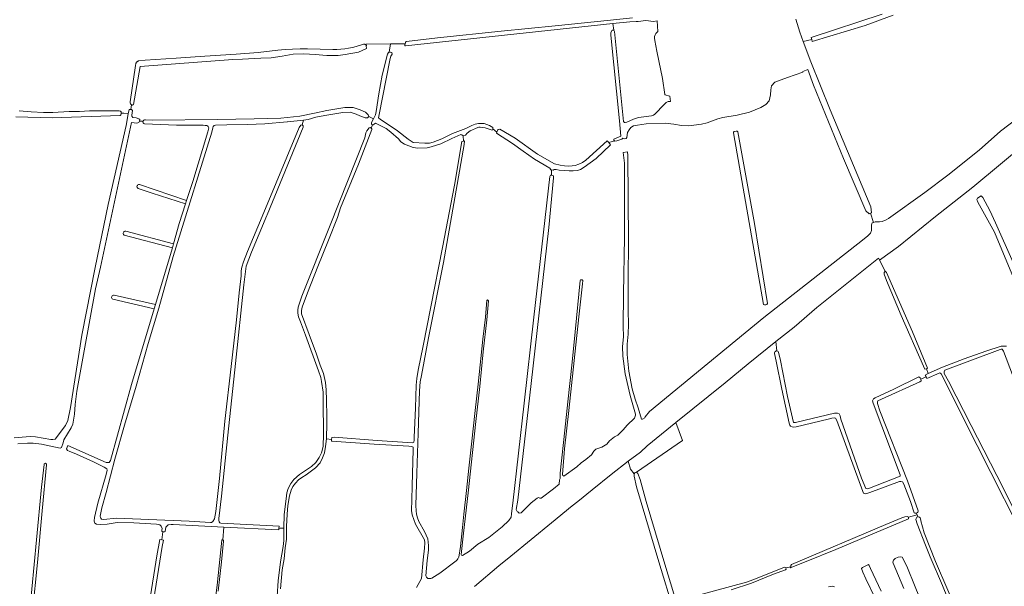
# Model space of a CAD drawing. Header units: metres. Extents: x 209813 to 223847, y 571801 to 587119.
# Tile 629 of 656: x 220606 to 221369, y 580686 to 581125. Entities that reach past the tile are written whole.
import ezdxf

# ---------------------------------------------------------------- set-up
doc = ezdxf.new("R2010")
doc.units = ezdxf.units.M
for name, color, linetype, lineweight in [('B-RO-GR-BEPLANTING_CULTUUR_BOSPLANTSOEN-GV', 8, 'Continuous', 0), ('B-RO-GR-GRAS-GV', 8, 'Continuous', 0), ('B-RO-OG-TERREIN_CULTUURSCHEIDING-GV', 8, 'Continuous', 0), ('B-RO-OG-WATER_GREPPEL-GV', 8, 'Continuous', 0)]:
    doc.layers.add(name, color=color, linetype=linetype, lineweight=lineweight)

msp = doc.modelspace()

# ---------------------------------------------------------------- linework, layer by layer
at = {"layer": 'B-RO-GR-BEPLANTING_CULTUUR_BOSPLANTSOEN-GV', "flags": 128}
for points in [[(221302.058, 580739.543), (221301.572, 580741.236), (221295.035, 580739.381), (221294.912, 580738.14), (221268.467, 580726.984), (221238.518, 580714.407), (221215.579, 580704.963), (221203.272, 580700.188), (221203.739, 580701.023), (221199.979, 580700.238), (221200.233, 580699.225), (221199.68, 580698.651), (221190.443, 580695.186), (221173.384, 580688.217), (221157.579, 580683.06)], [(221375.109, 580594.061), (221364.17, 580609.239), (221355.688, 580620.01), (221347.036, 580631.186), (221340.398, 580641.194), (221334.758, 580653.681), (221329.097, 580667.409), (221321.275, 580686.611), (221311.768, 580708.77), (221308.069, 580717.633), (221301.618, 580734.342), (221300.695, 580737.67)], [(221291.403, 580684.214), (221282.941, 580703.686), (221282.888, 580704.554), (221282.981, 580705.423), (221283.417, 580706.2), (221284.541, 580707.337), (221286.896, 580708.508), (221288.634, 580708.812), (221289.972, 580708.429), (221292.239, 580704.099), (221294.179, 580700.158), (221299.466, 580686.779), (221307.433, 580667.691)], [(221269.357, 580676.196), (221261.916, 580691.64), (221259.609, 580696.854), (221258.588, 580699.778), (221259.199, 580700.525), (221263.835, 580702.749), (221264.552, 580701.907), (221265.375, 580699.648), (221273.842, 580681.973)], [(221233.046, 580685.501), (221236.113, 580686.056), (221237.495, 580685.44)]]:
    msp.add_lwpolyline(points, dxfattribs=at)
at = {"layer": 'B-RO-GR-BEPLANTING_CULTUUR_BOSPLANTSOEN-GV'}
msp.add_lwpolyline([(221300.695, 580737.67, -0.3653473), (221302.058, 580739.543)], format="xyb", dxfattribs=at)
at = {"layer": 'B-RO-GR-GRAS-GV', "flags": 128}
for points in [[(221283.032, 581128.054), (221261.324, 581120.176), (221220.373, 581107.716), (221219.939, 581109.192), (221213.419, 581107.79), (221219.338, 581092.029), (221234.327, 581054.793), (221265.834, 580979.695), (221266.271, 580975.176), (221265.436, 580974.847), (221267.855, 580967.644), (221269.033, 580968.214), (221272.516, 580968.159), (221274.608, 580968.452), (221277.564, 580969.588), (221279.514, 580970.762), (221307.676, 580990.762), (221325.321, 581004.349), (221349.707, 581023.572), (221366.248, 581038.427), (221384.418, 581052.277)], [(221219.939, 581109.192), (221219.481, 581110.75), (221274.561, 581129.025)], [(221067.051, 581030.906), (221066.57, 581031.369), (221066.745, 581032.033), (221072.129, 581034.482), (221071.133, 581046.304), (221064.329, 581112.71), (221064.405, 581114.722), (221065.28, 581116.419), (221066.597, 581116.479), (221065.857, 581121.653), (220905.291, 581104.286), (220905.018, 581104.468), (220904.765, 581104.759), (220904.768, 581105.556), (220904.877, 581105.7), (220905.107, 581105.912), (220904.479, 581105.9), (220893.592, 581105.902)], [(220905.107, 581105.912), (220905.199, 581106.828), (220905.237, 581107.018), (220905.31, 581107.196), (220905.482, 581107.431), (220905.711, 581107.604), (220905.889, 581107.68), (220906.078, 581107.721), (220930.087, 581110.513), (220979.279, 581115.696), (221021.201, 581119.982), (221063.989, 581124.172), (221081.162, 581125.95)], [(221207.671, 581125.02), (221210.833, 581114.869), (221213.419, 581107.79)], [(220605.924, 581053.951), (220615.366, 581053.271), (220624.685, 581052.759), (220632.132, 581052.788), (220644.697, 581053.536), (220652.625, 581053.602), (220660.452, 581054.065), (220675.242, 581054.165), (220683.421, 581054.081), (220684.508, 581053.788), (220684.889, 581053.316), (220685.07, 581052.718), (220685.026, 581052.144), (220687.07, 581052.135), (220690.473, 581051.799), (220691.103, 581055.005), (220691.342, 581055.093), (220692.466, 581055.148), (220693.07, 581058.644), (220692.599, 581058.879), (220692.175, 581059.358), (220691.993, 581060.065), (220691.97, 581061.027), (220696.014, 581089.127), (220696.387, 581090.79), (220696.507, 581091.083), (220696.656, 581091.363), (220696.833, 581091.626), (220697.036, 581091.869), (220697.26, 581092.088), (220697.511, 581092.287), (220697.778, 581092.458), (220698.061, 581092.6), (220698.357, 581092.713), (220698.663, 581092.795), (220703.486, 581093.314), (220727.62, 581094.866), (220749.738, 581096.43), (220773.969, 581097.887), (220791.17, 581099.336), (220806.374, 581101.104), (220812.098, 581101.586), (220817.826, 581101.912), (220823.575, 581102.082), (220829.319, 581102.095), (220849.067, 581101.568), (220852.111, 581101.6), (220855.149, 581101.779), (220858.177, 581102.106), (220861.181, 581102.579), (220864.161, 581103.199), (220867.107, 581103.962), (220872.766, 581105.699), (220873.032, 581105.743), (220873.301, 581105.747), (220873.568, 581105.711), (220873.828, 581105.636), (220874.072, 581105.524), (220874.298, 581105.377), (220874.499, 581105.198), (220874.672, 581104.991), (220874.79, 581104.383)], [(220880.454, 581047.823), (220882.03, 581051.04), (220882.641, 581053.662), (220884.488, 581067.119), (220887.202, 581081.63), (220891.373, 581097.983), (220892.158, 581099.352), (220892.481, 581099.357), (220893.592, 581105.902), (220874.728, 581105.661), (220874.967, 581104.472), (220874.79, 581104.383), (220875.155, 581102.414), (220868.923, 581099.526), (220858.515, 581097.587), (220853.106, 581096.912), (220844.22, 581096.94), (220835.195, 581097.636), (220826.398, 581098.206), (220818.219, 581097.955), (220809.692, 581096.394), (220801.148, 581095.146), (220793.155, 581094.789), (220778.922, 581094.078), (220771.598, 581093.84), (220699.6, 581088.502), (220694.587, 581058.959), (220694.122, 581058.589), (220693.741, 581058.535), (220693.07, 581058.644)], [(221488.257, 581111.631), (221441.156, 581073.186), (221389.164, 581031.862), (221344.783, 580994.848), (221315.943, 580972.226), (221287.236, 580948.943), (221272.568, 580938.435)], [(220892.481, 581099.357), (220893.744, 581099.377), (220894.722, 581099.159), (220894.815, 581097.99), (220893.86, 581096.393), (220893.341, 581094.626), (220884.522, 581049.951), (220884.445, 581048.534), (220885.561, 581047.479), (220899.029, 581038.581), (220907.348, 581032.072), (220911.161, 581029.593), (220920.293, 581029.104), (220923.776, 581029.089), (220926.807, 581029.684), (220933.281, 581032.455), (220941.686, 581036.437), (220952.114, 581040.399), (220956.726, 581042.688), (220959.218, 581043.664), (220961.769, 581044.243), (220966.212, 581044.219), (220968.166, 581043.594), (220970.43, 581042.57), (220972.855, 581041.106), (220972.866, 581040.084)], [(221221.34, 581073.817), (221216.912, 581086.008), (221212.99, 581084.444), (221213.074, 581083.966), (221201.091, 581079.792), (221191.446, 581076.224), (221188.912, 581073.517), (221188.151, 581070.217), (221188.005, 581066.389), (221186.932, 581061.787), (221184.412, 581058.86), (221180.516, 581056.643), (221171.744, 581052.902), (221162.109, 581050.663), (221151.051, 581049.002), (221147.264, 581047.92), (221138.971, 581044.687), (221134.686, 581043.733), (221124.671, 581042.449), (221119.119, 581042.748), (221113.179, 581043.785), (221106.346, 581044.373), (221091.808, 581043.962), (221084.875, 581043.065), (221081.999, 581042.32), (221079.922, 581041.261), (221078.582, 581039.45), (221077.342, 581037.35), (221076.666, 581033.412), (221076.107, 581032.535), (221075.073, 581032.421), (221073.711, 581032.889), (221072.727, 581032.103), (221069.019, 581030.774), (221067.515, 581030.529), (221067.051, 581030.906), (221062.67, 581029.479), (221064.178, 581027.701), (221052.897, 581017.157), (221043.583, 581010.321), (221040.861, 581008.645), (221038.594, 581007.855), (221035.242, 581007.521), (221032.145, 581007.495), (221024.251, 581008.049), (221022.082, 581008.613), (221020.552, 581008.693), (221019.571, 581008.227), (221018.487, 581008.371)], [(221265.436, 580974.847), (221264.352, 580974.42), (221261.887, 580976.489), (221244.593, 581017.189), (221221.34, 581073.817)], [(220602.042, 580800.854), (220614.465, 580801.896), (220618.551, 580801.504), (220630.473, 580799.499), (220631.983, 580799.456), (220633.794, 580799.884), (220641.831, 580810.477), (220643.642, 580814.164), (220645.69, 580824.367), (220654.465, 580880.285), (220664.83, 580932.786), (220674.921, 580981.536), (220688.892, 581042.678), (220690.473, 581051.799)], [(220685.026, 581052.144), (220684.979, 581051.522), (220684.762, 581050.906), (220684.131, 581050.517), (220631.527, 581048.622), (220603.314, 581049.286)], [(220692.466, 581055.148), (220692.955, 581055.093), (220693.299, 581054.912), (220693.792, 581054.272), (220693.187, 581050.707), (220693.368, 581049.975), (220693.94, 581048.843), (220696.628, 581048.565), (220698.749, 581047.856), (220699.514, 581047.222), (220699.139, 581046.051)], [(220709.37, 581046.91), (220759.632, 581047.362), (220788.048, 581047.928), (220808.6, 581048.408), (220823.334, 581049.897), (220834.651, 581052.335), (220844.413, 581054.385), (220858.37, 581056.663), (220864.773, 581056.535), (220870.158, 581054.791), (220874.227, 581052.914), (220876.272, 581050.911), (220876.738, 581049.592)], [(220811.055, 580730.834), (220811.36, 580741.473), (220812.714, 580753.608), (220813.348, 580758.166), (220814.358, 580761.682), (220816.348, 580765.516), (220818.836, 580768.634), (220823.255, 580772.356), (220832.555, 580778.612), (220835.844, 580781.812), (220838.455, 580785.492), (220840.296, 580789.238), (220841.349, 580794.206), (220841.791, 580803.742), (220841.401, 580829.345), (220841.344, 580836.071), (220840.295, 580844.584), (220839.789, 580847.521), (220837.969, 580852.723), (220827.909, 580880.28), (220823.975, 580890.774), (220822.409, 580894.522), (220821.812, 580897.282), (220821.805, 580899.771), (220822.151, 580902.05), (220825.043, 580910.556), (220846.931, 580965.498), (220873.649, 581033.02), (220874.65, 581037.098), (220875.417, 581038.675), (220877.005, 581040.975), (220878.049, 581041.027), (220878.559, 581040.716), (220879.804, 581043.297), (220878.994, 581043.77), (220878.798, 581044.92), (220880.454, 581047.823), (220876.738, 581049.592), (220875.81, 581048.538), (220874.12, 581048.534), (220869.819, 581050.163), (220867.162, 581051.421), (220862.4, 581052.929), (220856.579, 581052.843), (220842.871, 581050.375), (220835.786, 581049.112), (220829.846, 581047.462), (220826.119, 581046.936)], [(220701.949, 581046.028), (220699.139, 581046.051), (220698.782, 581044.935), (220697.13, 581044.618), (220692.859, 581045.058), (220668.982, 580932.91), (220665.191, 580916.216), (220656.222, 580868.299), (220650.724, 580837.062), (220649.314, 580826.643), (220648.714, 580819.188), (220647.41, 580811.502), (220646.232, 580808.529), (220640.45, 580799.375), (220639.924, 580797.036), (220638.801, 580793.447), (220638.221, 580793.03), (220637.623, 580792.776), (220623.266, 580796.002), (220616.813, 580796.781), (220612.445, 580796.817), (220604.85, 580796.236)], [(220670.016, 580746.656), (220668.758, 580740.068), (220668.867, 580739.071), (220669.139, 580738.509), (220669.773, 580737.966), (220671.223, 580737.531), (220681.295, 580738.596), (220737.656, 580736.217), (220754.062, 580735.298), (220755.04, 580735.318), (220756.113, 580736.049), (220757.197, 580737.995), (220758.345, 580743.703), (220761.186, 580769.365), (220765.38, 580813.651), (220770.122, 580856.124), (220774.241, 580892.115), (220776.505, 580913.042), (220777.869, 580926.154), (220777.905, 580930.154), (220778.524, 580933.082), (220779.747, 580937.248), (220782.752, 580945.102), (220795.446, 580975.388), (220822.835, 581041.108), (220824.126, 581042.993), (220825.255, 581043.169), (220826.119, 581046.936), (220813.951, 581045.475), (220813.543, 581045.465), (220796.26, 581044.085), (220782.908, 581043.495), (220766.738, 581043.184), (220758.04, 581042.904)], [(220745.945, 581042.884), (220727.843, 581043.047), (220702.969, 581044.013)], [(220703.8, 581047.149), (220709.37, 581046.91)], [(220950.013, 581034.788), (220948.977, 581035.466), (220947.999, 581035.706), (220941.021, 581032.627), (220932.655, 581028.415), (220925.165, 581026.155), (220921.945, 581025.436), (220914.746, 581025.218), (220911.185, 581025.734), (220904.598, 581028.283), (220901.738, 581030.106), (220899.717, 581032.379), (220893.824, 581037.487), (220890.265, 581040.297), (220883.563, 581043.787), (220881.943, 581044.512), (220880.977, 581043.855), (220880.156, 581043.091), (220879.804, 581043.297)], [(220756.355, 581041.972), (220755.916, 581040.933), (220755.34, 581037.602), (220727.612, 580948.814), (220725.385, 580941.179), (220714.119, 580901.224), (220706.02, 580874.009), (220696.654, 580840.94), (220687.58, 580810.743), (220680.11, 580784.234), (220673.357, 580758.459), (220670.016, 580746.656)], [(220699.073, 580996.893), (220735.666, 580984.511), (220740.413, 580999.393), (220752.108, 581037.676), (220752.872, 581040.949)], [(220825.255, 581043.169), (220825.979, 581042.557), (220825.989, 581041.514), (220798.014, 580973.609), (220797.788, 580972.935), (220785.889, 580944.718), (220781.73, 580933.734), (220780.029, 580919.409), (220773.58, 580858.463), (220767.506, 580802.995), (220762.631, 580755.634), (220760.727, 580738.437), (220760.537, 580737.135), (220760.822, 580735.858), (220761.436, 580734.994), (220762.116, 580734.839), (220807.366, 580732.325), (220807.236, 580731.002)], [(220878.559, 581040.716), (220879.023, 581040.433), (220879.291, 581040.117), (220879.201, 581039.513), (220868.75, 581012.794), (220854.931, 580978.892), (220852.617, 580971.399), (220845.584, 580953.834), (220837.31, 580933.466), (220829.244, 580913.155), (220825.203, 580902.081), (220824.558, 580899.539), (220824.801, 580896.959), (220830.581, 580880.907), (220836.339, 580865.656), (220839.254, 580857.185), (220841.771, 580850.525), (220843.219, 580843.579), (220843.791, 580838.063), (220844.043, 580829.884), (220844.199, 580817.705), (220844.228, 580811.157), (220844.136, 580800.995), (220844.039, 580800.099)], [(220966.907, 581040.77), (220964.868, 581041.176), (220963.093, 581041.399), (220962.151, 581041.402), (220961.202, 581041.275), (220955.454, 581038.592), (220952.912, 581036.803), (220951.726, 581035.125), (220950.013, 581034.788), (220950.07, 581030.689), (220951.019, 581030.77), (220950.697, 581027.987), (220934.638, 580936.582), (220923.176, 580878.318), (220917.608, 580849.214), (220916.673, 580844.186), (220916.226, 580837.316), (220915.158, 580804.527), (220914.105, 580773.427), (220913.343, 580748.309), (220913.424, 580744.19), (220913.786, 580741.609), (220914.503, 580738.936), (220915.513, 580736.053), (220919.946, 580728.25), (220922.533, 580722.716), (220923.108, 580717.526), (220923.044, 580713.764), (220922.084, 580705.921), (220920.989, 580693.929)], [(220949.474, 580709.845), (220954.712, 580712.991), (220961.28, 580718.38), (220969.702, 580723.686), (220980.06, 580731.854), (220985.281, 580736.823), (220987.134, 580739.434), (220987.479, 580741.969), (220987.441, 580742.122), (220988.354, 580750.231), (220997.312, 580827.793), (221004.668, 580894.302), (221017.033, 581003.3), (221017.501, 581004.337), (221018.428, 581004.173), (221018.487, 581008.371), (221017.958, 581008.441), (221017.109, 581009.722), (221005.285, 581016.637), (220996.353, 581022.895), (220988.199, 581028.853), (220975.714, 581036.806), (220976.094, 581037.61), (220972.866, 581040.084), (220972.46, 581039.149), (220966.907, 581040.77)], [(220976.094, 581037.61), (220976.857, 581039.246), (220977.067, 581039.588), (220978.322, 581039.759), (220990.301, 581032.798), (221007.395, 581020.386), (221020.739, 581013.023), (221025.055, 581011.917), (221028.366, 581011.44), (221031.384, 581011.304), (221034.345, 581011.41), (221036.681, 581011.803), (221039.629, 581012.72), (221042.464, 581014.102), (221044.944, 581015.957), (221061.439, 581030.931), (221062.67, 581029.479)], [(220848.023, 580799.635), (220848.108, 580801.196), (220849.945, 580801.239), (220883.256, 580798.892), (220910.614, 580796.836), (220911.628, 580797.567), (220911.936, 580798.927), (220911.957, 580801.179), (220912.966, 580824.191), (220913.598, 580841.577), (220914.091, 580846.906), (220915.156, 580853.236), (220918.853, 580872.076), (220924.934, 580902.242), (220933.826, 580948.292), (220943.093, 580996.502), (220948.882, 581030.404), (220950.07, 581030.689)], [(221083.56, 580819.056), (221079.417, 580833.683), (221075.393, 580850.377), (221073.574, 580864.196), (221073.448, 580871.65), (221074.103, 580879.156), (221073.895, 580887.333), (221074.025, 580912.377), (221074.87, 580956.25), (221075.019, 581013.448), (221073.814, 581021.766), (221077.275, 581022.335), (221077.585, 581019.454), (221077.921, 580952.98), (221077.626, 580924.428), (221077.668, 580899.297), (221077.89, 580888.78), (221077.669, 580881.184), (221076.897, 580873.477), (221076.932, 580865.301), (221078.179, 580852.468), (221080.952, 580838.902), (221083.097, 580830.858), (221085.567, 580824.14), (221088.145, 580815.378), (221088.38, 580815.232), (221088.778, 580815.213), (221090.538, 580816.294), (221090.938, 580817.089), (221094.365, 580821.289), (221139.399, 580858.346), (221182.849, 580893.99), (221249.855, 580946.505), (221259.403, 580953.939), (221263.429, 580957.29), (221265.411, 580959.318), (221266.253, 580961.301), (221266.328, 580965.657), (221266.466, 580966.667), (221266.859, 580967.208), (221267.855, 580967.644)], [(221018.428, 581004.173), (221018.857, 581004.068), (221019.866, 581003.658), (221019.943, 581002.184), (221016.319, 580963.787), (221002.55, 580842.839), (220992.24, 580752.604), (220991.067, 580745.45), (220991.056, 580745.233)], [(220688.466, 580960.951), (220725.531, 580951.144), (220730.028, 580966.833), (220734.896, 580982.096), (220709.005, 580990.246), (220698.029, 580993.985)], [(221377.499, 580921.564), (221361.487, 580960.131), (221348.544, 580983.205), (221347.947, 580985.353), (221348.317, 580986.456), (221351.148, 580988.319), (221352.606, 580986.906), (221357.894, 580976.805), (221362.373, 580967.282), (221375.969, 580936.626)], [(220679.589, 580911.307), (220711.648, 580904.149), (220720.663, 580934.158), (220724.636, 580948.021), (220687.263, 580957.875)], [(221306.612, 580856.299), (221289.356, 580895.493), (221277.829, 580922.547), (221275.985, 580927.701), (221275.993, 580928.972), (221276.865, 580929.804), (221271.773, 580940.032), (221223.926, 580901.714), (221206.335, 580886.431), (221192.081, 580875.343)], [(221276.865, 580929.804), (221277.782, 580928.758), (221297.972, 580883.046), (221309.582, 580854.753), (221308.881, 580854.147)], [(220992.334, 580743.627), (220993.427, 580742.437), (220994.745, 580742.824), (220997.226, 580744.995), (221002.731, 580750.578), (221007.228, 580754.067), (221008.391, 580754.532), (221009.321, 580754.144), (221010.406, 580754.144), (221019.865, 580761.355), (221024.207, 580764.921), (221024.528, 580768.224), (221024.799, 580768.825), (221025.011, 580769.45), (221025.043, 580773.488), (221028.639, 580806.873), (221031.024, 580828.66), (221034.304, 580859.385), (221036.749, 580882.963), (221040.582, 580922.683), (221040.764, 580923.117), (221041.199, 580923.26), (221041.996, 580923.276), (221042.411, 580923.021), (221042.573, 580922.622), (221042.276, 580920.198), (221039.445, 580894.539), (221035.793, 580860.81), (221031.89, 580822.086), (221028.54, 580792.393), (221026.83, 580772.334)], [(220717.277, 580728.089), (220716.733, 580728.306), (220716.516, 580728.669), (220716.392, 580729.353), (220716.658, 580730.66), (220715.934, 580732.561), (220714.823, 580733.513), (220712.283, 580733.91), (220694.82, 580735.101), (220681.8, 580735.333), (220674.024, 580733.936), (220668.876, 580733.7), (220665.831, 580734.026), (220664.707, 580734.733), (220664.235, 580735.367), (220664.072, 580736.636), (220664.289, 580739.083), (220666.899, 580750.123), (220673.241, 580772.492), (220674.039, 580775.863), (220673.91, 580776.942), (220671.878, 580778.235), (220663.469, 580782.163), (220650.457, 580788.118), (220644.671, 580790.422), (220643.432, 580791.026), (220642.702, 580792.188), (220643.585, 580794.817), (220673.242, 580781.689), (220674.338, 580781.62), (220675.554, 580781.787), (220676.754, 580783.405), (220693.051, 580842.247), (220710.644, 580900.808), (220678.54, 580908.117)], [(220946.628, 580708.544), (220947.757, 580716.614), (220949.486, 580731.397), (220950.495, 580741.603), (220952.399, 580760.168), (220954.407, 580777.286), (220956.292, 580795.906), (220959.215, 580821.926), (220961.432, 580842.5), (220965.287, 580877.314), (220967.204, 580894.197), (220968.158, 580907.375), (220968.318, 580907.535), (220968.721, 580907.63), (220968.957, 580907.559), (220969.531, 580906.923), (220968.32, 580892.275), (220965.474, 580867.467), (220962.712, 580840.614), (220959.822, 580813.417), (220953.75, 580758.246), (220950.106, 580726.906), (220948.259, 580710.57)], [(221193.045, 580868.14), (221192.081, 580875.343), (221170.624, 580858.061), (221152.88, 580843.297), (221114.744, 580812.742)], [(221310.245, 580850.643), (221321.224, 580855.513), (221338.135, 580861.991), (221354.928, 580868.066), (221366.767, 580871.833), (221370.898, 580871.807)], [(221398.565, 580789.187), (221368.447, 580867.98), (221367.387, 580869.46), (221366.781, 580869.493), (221365.884, 580869.268), (221323.087, 580853.19), (221322.472, 580851.923), (221322.667, 580850.737), (221326.037, 580844.679), (221343.411, 580810.481), (221368.236, 580762.227), (221396.613, 580704.85)], [(221299.26, 580742.844), (221296.47, 580751.591), (221291.356, 580764.969), (221290.328, 580766.882), (221288.972, 580767.036), (221287.873, 580766.956), (221264.883, 580758.436), (221261.989, 580757.588), (221260.978, 580757.623), (221260.171, 580757.975), (221259.428, 580759.164), (221252.872, 580777.491), (221239.413, 580814.148), (221238.385, 580816.09), (221237.261, 580816.415), (221235.468, 580816.108), (221232.747, 580815.259), (221207.809, 580809.381), (221205.902, 580809.219), (221204.746, 580809.227), (221203.507, 580809.784), (221203.022, 580810.653), (221202.512, 580812.274), (221196.7, 580838.598), (221192.506, 580860.319), (221191.233, 580866.179)], [(221194.338, 580867.107), (221195.657, 580860.732), (221201.286, 580832.849), (221205.924, 580812.83), (221207.455, 580812.705), (221208.351, 580812.873), (221237.716, 580819.821), (221239.941, 580819.951), (221241.179, 580819.307), (221241.921, 580817.858), (221242.54, 580815.283), (221258.426, 580769.628), (221261.784, 580761.691), (221263.053, 580761.394), (221264.702, 580761.788), (221288.391, 580771.112), (221288.514, 580772.296), (221267.432, 580827.575), (221267.127, 580829.599), (221267.829, 580830.981), (221269.163, 580831.782), (221283.534, 580838.507), (221302.948, 580847.974), (221304.042, 580847.274), (221304.388, 580846.274)], [(221308.575, 580848.086), (221307.897, 580849.358), (221310.245, 580850.643), (221308.881, 580854.147), (221307.638, 580854.126), (221306.612, 580856.299)], [(221471.156, 580551.73), (221470.548, 580552.752), (221469.085, 580554.436), (221468.178, 580557.1), (221457.306, 580578.199), (221425.957, 580640.592), (221390.33, 580711.765), (221348.223, 580794.939), (221320.325, 580850.377), (221319.693, 580850.987), (221319.145, 580851.049), (221318.624, 580850.965), (221309.21, 580846.895), (221308.575, 580848.086), (221304.388, 580846.274), (221304.864, 580844.9), (221303.733, 580844.127), (221273.952, 580830.856), (221271.286, 580829.544), (221270.818, 580828.622), (221270.897, 580827.293), (221272.738, 580821.649), (221294.145, 580767.465), (221302.433, 580744.418)], [(221027.895, 580771.177), (221038.008, 580778.49), (221041.42, 580781.591), (221044.986, 580784.15), (221049.328, 580787.794), (221051.111, 580790.507), (221052.662, 580791.98), (221057.391, 580793.686), (221061.113, 580795.857), (221063.206, 580798.493), (221067.238, 580801.517), (221069.797, 580802.913), (221073.751, 580807.022), (221076.852, 580810.743), (221082.635, 580816.191)], [(220913.777, 580684.971), (220917.708, 580691.983), (220918.947, 580706.394), (220920.006, 580715.273), (220920.194, 580719.626), (220919.947, 580721.821), (220912.976, 580734.002), (220910.345, 580741.137), (220909.991, 580744.547), (220910.095, 580752.724), (220910.341, 580763.566), (220911.249, 580791.704), (220911.118, 580793.572), (220910.205, 580794.203), (220907.895, 580794.372), (220880.919, 580796.009), (220848.26, 580798.35), (220847.966, 580798.59), (220848.023, 580799.635), (220844.039, 580800.099), (220843.392, 580794.098), (220842.518, 580789.247), (220841.061, 580785.35), (220839.16, 580781.545), (220835.598, 580777.607), (220828.319, 580772.103), (220824.863, 580770.001), (220822.447, 580768.216), (220819.994, 580765.72), (220818.074, 580763.1), (220816.597, 580760.24), (220815.373, 580756.014), (220814.059, 580748.352), (220813.554, 580741.661), (220813.054, 580732.243), (220812.935, 580722.437), (220812.102, 580715.571), (220811.166, 580707.106), (220809.756, 580698.675), (220808.438, 580684.021)], [(220605.897, 580592.225), (220608.759, 580613.27), (220610.335, 580626.358), (220619.319, 580721.852), (220623.198, 580762.628), (220625.201, 580780.273)], [(220627.062, 580779.993), (220623.742, 580744.225), (220620.126, 580704.314), (220616.181, 580666.089), (220611.837, 580625.967), (220609.682, 580601.006), (220609.175, 580591.925), (220609.41, 580591.127), (220609.809, 580590.783), (220610.607, 580590.348), (220612.564, 580590.177), (220646.797, 580593.938), (220651.332, 580594.074), (220693.355, 580598.463), (220694.066, 580598.486), (220695.292, 580599.749), (220699.209, 580626.438), (220706.836, 580673.478), (220712.613, 580709.394), (220715.009, 580722.129), (220716.38, 580721.836)], [(221077.687, 580782.645), (221064.511, 580772.485), (221049.769, 580760.642), (221038.657, 580751.646), (221034.317, 580748.259), (221018.336, 580735.136), (220986.904, 580709.207), (220977.591, 580701.692), (220958.646, 580685.712)], [(221113.036, 580666.704), (221101.395, 580704.936), (221084.197, 580762.88), (221082.345, 580771.214), (221082.41, 580772.857)], [(221084.18, 580774.146), (221085.156, 580773.129), (221086.975, 580768.495), (221091.575, 580751.423), (221106.259, 580703.088), (221113.215, 580680.039)], [(221122.785, 580676.32), (221169.432, 580689.051), (221174.268, 580690.84), (221192.019, 580697.776), (221198.768, 580700.621), (221199.979, 580700.238), (221203.739, 580701.023), (221203.745, 580701.976), (221204.415, 580702.867), (221277.377, 580733.601), (221289.659, 580738.866), (221292.178, 580739.746), (221293.884, 580740.024), (221295.035, 580739.381), (221301.572, 580741.236)], [(221301.184, 580742.586), (221302.058, 580739.543)], [(220764.596, 580731.592), (220725.189, 580733.723), (220723.708, 580733.736), (220721.454, 580733.52), (220719.54, 580731.552), (220718.947, 580728.273), (220718.492, 580727.998), (220718.166, 580727.98), (220717.277, 580728.089), (220716.38, 580721.836), (220717.73, 580721.549), (220716.858, 580716.733), (220705.396, 580645.462), (220698.725, 580602.591), (220694.029, 580568.265), (220689.822, 580529.224), (220689.257, 580524.334), (220688.534, 580522.261), (220688.279, 580521.751), (220687.944, 580521.48), (220687.497, 580521.288)], [(220805.838, 580678.326), (220806.538, 580690.082), (220808.39, 580704.88), (220810.395, 580716.772), (220811.028, 580721.24), (220811.055, 580730.834), (220807.236, 580731.002), (220807.104, 580729.661), (220764.596, 580731.592), (220763.624, 580721.784), (220763.929, 580721.616), (220764.16, 580721.268), (220764.243, 580720.831), (220762.755, 580704.909), (220760.197, 580682.164)], [(221304.206, 580738.333), (221304.405, 580736.433), (221307.032, 580727.23), (221315.731, 580705.192), (221325.41, 580682.8), (221331.527, 580668.058), (221335.791, 580657.227), (221341.314, 580644.482), (221343.37, 580640.656), (221352.076, 580628.843), (221361.159, 580617.231), (221371.81, 580602.286)], [(220746.089, 580554.187), (220746.117, 580554.912), (220745.711, 580557.893), (220745.616, 580568.979), (220746.314, 580577.44), (220748.575, 580595.164), (220751.581, 580620.967), (220755.555, 580656.188), (220759.31, 580686.859), (220762.875, 580721.488), (220763.044, 580721.812), (220763.299, 580721.88), (220763.624, 580721.784)], [(220925.742, 580692.184), (220931.827, 580696.004), (220943.563, 580704.799)], [(220922.461, 580692.033), (220922.558, 580692.013)]]:
    msp.add_lwpolyline(points, dxfattribs=at)
at = {"layer": 'B-RO-GR-GRAS-GV'}
for points in [[(220751.29, 581042.67, 0.037037), (220745.945, 581042.884)], [(220752.872, 581040.949, 0.2466786), (220751.29, 581042.67)], [(220758.04, 581042.904, 0.1768977), (220756.355, 581041.972)], [(220687.263, 580957.875, -0.773926), (220688.466, 580960.951)], [(221082.635, 580816.191, 0.1413858), (221083.56, 580819.056)], [(220625.201, 580780.273, -1.0509458), (220627.062, 580779.993)], [(221026.83, 580772.334, 0.3681023), (221027.895, 580771.177)], [(220991.056, 580745.233, 0.2371009), (220992.334, 580743.627)], [(221302.058, 580739.543, -0.3955542), (221304.206, 580738.333)], [(220948.259, 580710.57, 0.3876364), (220949.474, 580709.845)], [(220943.563, 580704.799, 0.113601), (220946.425, 580708.132)], [(220920.989, 580693.929, 0.1656679), (220922.461, 580692.033)], [(220922.558, 580692.013, 0.1252901), (220925.742, 580692.184)]]:
    msp.add_lwpolyline(points, format="xyb", dxfattribs=at)
at = {"layer": 'B-RO-GR-GRAS-GV', "flags": 128}
for points in [[(221159.272, 581037.105), (221159.428, 581037.631), (221159.565, 581037.872), (221159.929, 581038.143), (221161.423, 581038.38), (221161.922, 581038.349), (221162.163, 581038.212), (221162.661, 581037.7), (221175.518, 580966.702), (221185.722, 580904.808), (221185.155, 580903.981), (221184.296, 580903.796), (221183.436, 580903.919), (221182.646, 580904.204)], [(221077.687, 580782.645), (221079.614, 580776.623), (221082.41, 580772.857), (221083.197, 580774.008), (221084.18, 580774.146), (221119.871, 580798.848), (221114.744, 580812.742), (221092.543, 580794.545), (221087.254, 580789.61)]]:
    msp.add_lwpolyline(points, close=True, dxfattribs=at)
at = {"layer": 'B-RO-GR-GRAS-GV'}
for centre, radius, start, end in [((220703.505, 581045.547), 1.629, 79.576878, 252.10143), ((221192.815, 580866.526), 1.63, 20.878742, 194.80565), ((221300.45, 580744.417), 1.973, 232.891829, 0.963411)]:
    msp.add_arc(centre, radius, start, end, dxfattribs=at)
at = {"layer": 'B-RO-OG-TERREIN_CULTUURSCHEIDING-GV', "flags": 128}
msp.add_lwpolyline([(221100.156, 581123.713), (221097.363, 581123.193), (221091.41, 581123.88), (221085.515, 581123.228), (221083.874, 581123.29), (221079.112, 581123.087), (221065.857, 581121.653), (221066.597, 581116.479), (221067.234, 581115.381), (221074.261, 581045.734), (221074.528, 581045.284), (221074.908, 581045.011), (221075.523, 581044.937), (221076.666, 581045.331), (221081.89, 581047.652), (221085.824, 581048.998), (221095.899, 581050.181), (221097.313, 581050.647), (221098.457, 581051.477), (221105.581, 581059.081), (221107.288, 581060.597), (221108.74, 581061.353), (221110.653, 581061.314), (221109.987, 581065.491), (221109.733, 581065.468), (221106.483, 581066.503), (221106.284, 581066.702), (221104.313, 581079.072), (221101.441, 581092.873), (221100.071, 581100.317), (221098.304, 581108.559), (221098.183, 581110.224), (221098.223, 581111.672), (221098.607, 581112.92), (221099.153, 581113.86), (221100.86, 581115.504)], close=True, dxfattribs=at)
at = {"layer": 'B-RO-OG-WATER_GREPPEL-GV'}
for points in [[(220699.073, 580996.893, 0.8437686), (220698.029, 580993.985)], [(220679.589, 580911.307, 0.8553553), (220678.54, 580908.117)]]:
    msp.add_lwpolyline(points, format="xyb", dxfattribs=at)
at = {"layer": 'B-RO-OG-WATER_GREPPEL-GV', "flags": 128}
for points in [[(220698.029, 580993.985), (220709.005, 580990.246), (220734.896, 580982.096)], [(220734.896, 580982.096), (220735.666, 580984.511), (220699.073, 580996.893)], [(220724.636, 580948.021), (220725.531, 580951.144), (220688.466, 580960.951)], [(220687.263, 580957.875), (220724.636, 580948.021)], [(220678.54, 580908.117), (220710.644, 580900.808), (220711.648, 580904.149), (220679.589, 580911.307)]]:
    msp.add_lwpolyline(points, dxfattribs=at)
msp.add_lwpolyline([(221308.881, 580854.147), (221309.582, 580854.753), (221297.972, 580883.046), (221277.782, 580928.758), (221276.865, 580929.804), (221275.993, 580928.972), (221275.985, 580927.701), (221277.829, 580922.547), (221289.356, 580895.493), (221306.612, 580856.299), (221307.638, 580854.126)], close=True, dxfattribs=at)

doc.saveas('drawing.dxf')
